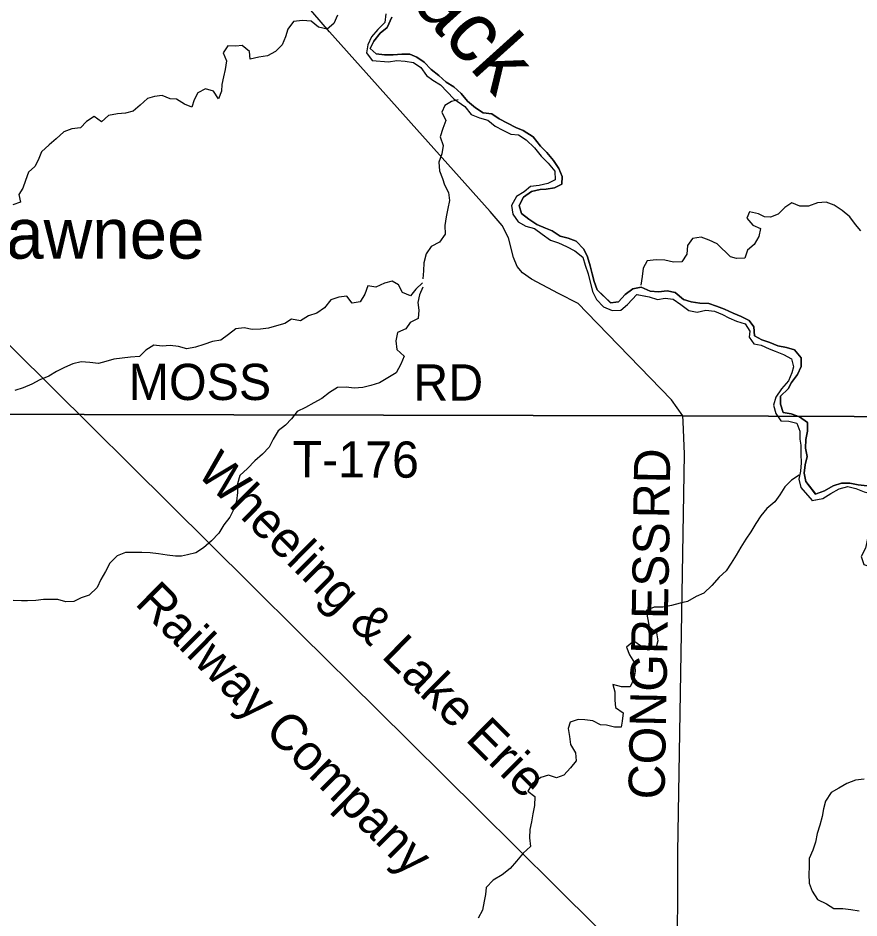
# Model space of a CAD drawing. Extents: x 1985906 to 2277390, y 930619 to 1324581.
# Drawn here: x 2086022 to 2092990, y 1111832 to 1119287 of the extents above; entities that cross this region are included whole.
import ezdxf

# ---------------------------------------------------------------- set-up
doc = ezdxf.new("R2010")
doc.units = 0
for name, color, linetype in [('GM_X_County_Road', 7, 'Continuous'), ('GM_X_County_Road_Text', 7, 'Continuous'), ('GM_X_Major_River', 7, 'Continuous'), ('GM_X_Major_River_Text', 7, 'Continuous'), ('GM_X_Minor_River', 7, 'Continuous'), ('GM_X_Rail_Line', 7, 'Continuous'), ('GM_X_Rail_Line_Text', 7, 'Continuous'), ('GM_X_Township', 7, 'Continuous'), ('GM_X_Township_Road', 7, 'Continuous'), ('GM_X_Township_Road_Text', 7, 'Continuous'), ('GM_X_Unincorporated_Text', 7, 'Continuous')]:
    doc.layers.add(name, color=color, linetype=linetype)

msp = doc.modelspace()

# ---------------------------------------------------------------- linework, layer by layer
at = {"layer": 'GM_X_County_Road'}
for points in [[(2091530.9, 1115990.8), (2091435.5, 1116123.3), (2090734.2, 1116847), (2090661.6, 1116921), (2090500.8, 1117004.7), (2090275.5, 1117122.3), (2090201.1, 1117176.2), (2090158.7, 1117228.2), (2090128.3, 1117302.3), (2090085.6, 1117464.6), (2090033, 1117568.7), (2089934.2, 1117682.6), (2088604, 1119172.3), (2087672.6, 1120254.2), (2087358.2, 1120610.2)], [(2091500, 1102817.7), (2091469.8, 1105256.8), (2091478.6, 1107222.2), (2091480.9, 1109279.7), (2091489.5, 1112377.9), (2091543.7, 1115675), (2091532.7, 1115944.4), (2091530.9, 1115990.8)]]:
    msp.add_lwpolyline(points, dxfattribs=at)
at = {"layer": 'GM_X_Major_River'}
for points in [[(2089070.2, 1119320.8), (2089060.6, 1119248.6), (2089002.8, 1119190.1), (2088951, 1119131.6), (2088919.3, 1119063.2), (2088909.7, 1118997), (2088956.2, 1118935.1), (2089092.8, 1118923.8), (2089160.9, 1118934.3), (2089229.2, 1118928.7), (2089297.5, 1118917), (2089360, 1118877.3), (2089406.6, 1118809.4), (2089459, 1118771.6), (2089521.4, 1118731.8), (2089634, 1118615.8)], [(2089070.2, 1119320.8), (2089060.6, 1119248.6), (2089002.8, 1119190.1), (2088951, 1119131.6), (2088919.3, 1119063.2), (2088909.7, 1118997), (2088956.2, 1118935.1), (2089092.8, 1118923.8), (2089160.9, 1118934.3), (2089229.2, 1118928.7), (2089297.5, 1118917), (2089360, 1118877.3), (2089406.6, 1118809.4), (2089459, 1118771.6), (2089521.4, 1118731.8), (2089632.1, 1118617.7)], [(2089118, 1119294.9), (2089080.9, 1119208.6), (2089023, 1119162.1), (2088969.3, 1119095.6), (2088939.6, 1119033.2), (2088990, 1118989.4), (2089058.3, 1118981.8), (2089130.5, 1118982.2), (2089202.7, 1118986.7), (2089267, 1118987.1), (2089327.3, 1118961.3), (2089387.8, 1118921.6), (2089444.4, 1118859.7), (2089508.9, 1118810), (2089569.5, 1118756.2), (2089631.9, 1118716.4), (2089694.5, 1118662.7), (2089745.1, 1118598.8), (2089813.6, 1118543), (2089876.1, 1118501.3), (2089948.4, 1118493.7), (2090008.9, 1118451.9), (2090145.8, 1118380.5), (2090208.2, 1118354.8), (2090290.6, 1118301.8)], [(2090289.9, 1118301.1), (2090208.2, 1118354.8), (2090145.8, 1118380.5), (2090008.9, 1118451.9), (2089948.4, 1118493.7), (2089876.1, 1118501.3), (2089813.6, 1118543), (2089745.1, 1118598.8), (2089694.5, 1118662.7), (2089631.9, 1118716.4), (2089569.5, 1118756.2), (2089508.9, 1118810), (2089444.4, 1118859.7), (2089387.8, 1118921.6), (2089327.3, 1118961.3), (2089267, 1118987.1), (2089202.7, 1118986.7), (2089130.5, 1118982.2), (2089058.3, 1118981.8), (2088990, 1118989.4), (2088939.6, 1119033.2), (2088969.3, 1119095.6), (2089023, 1119162.1), (2089080.9, 1119208.6), (2089117.8, 1119294.5)], [(2089632.1, 1118617), (2089725.3, 1118554.5), (2089775.9, 1118488.6), (2089846.3, 1118459), (2089914.6, 1118439.3), (2089975.2, 1118389.6), (2090037.6, 1118357.8), (2090106, 1118324.1), (2090168.3, 1118318.5), (2090232.8, 1118276.8), (2090301.4, 1118211), (2090356, 1118143.1), (2090414.6, 1118083.3), (2090469.2, 1118017.4), (2090471.7, 1117945.2), (2090411.7, 1117914.8), (2090339.5, 1117900.3), (2090267.3, 1117889.9), (2090215.4, 1117847.4), (2090151.5, 1117807), (2090109.8, 1117734.5), (2090120.3, 1117662.4), (2090166.8, 1117598.5), (2090229.3, 1117562.7), (2090301.7, 1117543.1), (2090364.2, 1117495.3), (2090432.7, 1117447.6), (2090501.1, 1117423.9), (2090567.5, 1117394.2), (2090634, 1117358.5), (2090700.5, 1117306.8), (2090721, 1117238.7), (2090745.5, 1117166.7), (2090782.6, 1117022.5), (2090815.1, 1116954.5), (2090871.7, 1116894.6), (2090944.2, 1116863), (2091016.4, 1116865.4), (2091070.3, 1116913.9), (2091149.3, 1116995.8)], [(2089634, 1118615.8), (2089725.3, 1118554.5), (2089775.9, 1118488.6), (2089846.3, 1118459), (2089914.6, 1118439.3), (2089975.2, 1118389.6), (2090037.6, 1118357.8), (2090106, 1118324.1), (2090168.3, 1118318.5), (2090232.8, 1118276.8), (2090301.4, 1118211), (2090356, 1118143.1), (2090414.6, 1118083.3), (2090469.2, 1118017.4), (2090471.7, 1117945.2), (2090411.7, 1117914.8), (2090339.5, 1117900.3), (2090267.3, 1117889.9), (2090215.4, 1117847.4), (2090151.5, 1117807), (2090109.8, 1117734.5), (2090120.3, 1117662.4), (2090166.8, 1117598.5), (2090229.3, 1117562.7), (2090301.7, 1117543.1), (2090364.2, 1117495.3), (2090432.7, 1117447.6), (2090501.1, 1117423.9), (2090567.5, 1117394.2), (2090634, 1117358.5), (2090700.5, 1117306.8), (2090721, 1117238.7), (2090745.5, 1117166.7), (2090782.6, 1117022.5), (2090815.1, 1116954.5), (2090871.7, 1116894.6), (2090944.2, 1116863), (2091016.4, 1116865.4), (2091070.3, 1116913.9), (2091149.7, 1116996.2)], [(2090932.5, 1116927.2), (2090820.6, 1117034.7), (2090796.1, 1117102.8), (2090777.7, 1117168.9), (2090761.2, 1117234.9), (2090740.6, 1117307), (2090710.1, 1117373), (2090647.5, 1117436.8), (2090579.1, 1117462.5), (2090514.8, 1117480.2), (2090446.3, 1117523.9), (2090391.9, 1117545.6), (2090321.5, 1117575.3), (2090253, 1117621), (2090192.5, 1117666.8), (2090174, 1117734.9), (2090209.7, 1117801.3), (2090275.6, 1117849.8), (2090347.8, 1117866.3), (2090397.9, 1117868.6), (2090466.1, 1117881), (2090528.1, 1117909.5), (2090531.7, 1117973.7), (2090503.2, 1118039.7), (2090458.6, 1118105.6), (2090404, 1118171.5), (2090351.5, 1118225.3), (2090289.9, 1118301.1)], [(2090289.9, 1118301.1), (2090351.5, 1118225.3), (2090404, 1118171.5), (2090458.6, 1118105.6), (2090503.2, 1118039.7), (2090531.7, 1117973.7), (2090528.1, 1117909.5), (2090466.1, 1117881), (2090397.9, 1117868.6), (2090347.8, 1117866.3), (2090275.6, 1117849.8), (2090209.7, 1117801.3), (2090174, 1117734.9), (2090192.5, 1117666.8), (2090253, 1117621), (2090321.5, 1117575.3), (2090391.9, 1117545.6), (2090446.3, 1117523.9), (2090514.8, 1117480.2), (2090579.1, 1117462.5), (2090647.5, 1117436.8), (2090710.1, 1117373), (2090740.6, 1117307), (2090761.2, 1117234.9), (2090777.7, 1117168.9), (2090796.1, 1117102.8), (2090820.6, 1117034.7), (2090933.9, 1116925.9)], [(2090931.7, 1116927.1), (2090997.9, 1116935.5), (2091051.7, 1116996), (2091115.6, 1117042.5), (2091185.7, 1117056.9), (2091258.2, 1117025.3), (2091328.5, 1117017.7), (2091400.7, 1117028.1), (2091467, 1117012.5), (2091535.6, 1116954.7), (2091599.9, 1116935), (2091672.2, 1116925.4), (2091744.5, 1116921.8), (2091808.9, 1116900.2), (2091875.2, 1116874.5), (2091947.7, 1116840.8), (2092014.1, 1116813.1), (2092078.5, 1116781.4), (2092117, 1116727.5), (2092123.5, 1116655.3), (2092185.9, 1116619.6), (2092250.3, 1116597.9), (2092316.7, 1116572.2), (2092389, 1116558.6), (2092455.3, 1116539), (2092510, 1116471.1), (2092510.4, 1116398.9), (2092480.7, 1116332.5), (2092431, 1116266.1), (2092403.2, 1116213.8), (2092339.4, 1116153.2), (2092339.8, 1116089), (2092360.3, 1116018.9), (2092428.6, 1116007.3), (2092497, 1115983.6), (2092563.5, 1115935.9), (2092562, 1115863.7), (2092550.4, 1115795.4), (2092546.8, 1115723.2), (2092559.3, 1115653.1), (2092543.7, 1115584.8), (2092534.1, 1115516.6), (2092548.6, 1115448.5), (2092628, 1115346)], [(2092630.2, 1115343.1), (2092548.6, 1115448.5), (2092534.1, 1115516.6), (2092543.7, 1115584.8), (2092559.3, 1115653.1), (2092546.8, 1115723.2), (2092550.4, 1115795.4), (2092562, 1115863.7), (2092563.5, 1115935.9), (2092497, 1115983.6), (2092428.6, 1116007.3), (2092360.3, 1116018.9), (2092339.8, 1116089), (2092339.4, 1116153.2), (2092403.2, 1116213.8), (2092431, 1116266.1), (2092480.7, 1116332.5), (2092510.4, 1116398.9), (2092510, 1116471.1), (2092455.3, 1116539), (2092389, 1116558.6), (2092316.7, 1116572.2), (2092250.3, 1116597.9), (2092185.9, 1116619.6), (2092123.5, 1116655.3), (2092117, 1116727.5), (2092078.5, 1116781.4), (2092014.1, 1116813.1), (2091947.7, 1116840.8), (2091875.2, 1116874.5), (2091808.9, 1116900.2), (2091744.5, 1116921.8), (2091672.2, 1116925.4), (2091599.9, 1116935), (2091535.6, 1116954.7), (2091467, 1117012.5), (2091400.7, 1117028.1), (2091328.5, 1117017.7), (2091258.2, 1117025.3), (2091185.7, 1117056.9), (2091115.6, 1117042.5), (2091051.7, 1116996), (2090997.9, 1116935.5), (2090932.5, 1116927.2)], [(2091149.7, 1116996.2), (2091252.5, 1116977.1), (2091320.8, 1116955.4), (2091383, 1116965.8), (2091451.3, 1116958.2), (2091513.8, 1116912.5), (2091580.3, 1116862.7), (2091648.6, 1116851.1), (2091720.8, 1116865.6), (2091791.1, 1116857.9), (2091859.5, 1116830.3), (2091909.8, 1116802.5), (2091974.2, 1116776.8), (2092046.6, 1116753.1), (2092085.1, 1116693.2), (2092079.4, 1116643), (2092117.9, 1116587.1), (2092180.2, 1116575.4), (2092244.6, 1116545.7), (2092294.9, 1116528), (2092363.3, 1116500.3), (2092429.7, 1116462.6), (2092448.2, 1116398.5), (2092434.5, 1116346.3), (2092404.8, 1116281.9), (2092347, 1116215.4), (2092301.3, 1116147), (2092281.7, 1116078.6), (2092300.2, 1116010.6), (2092342.7, 1115948.6), (2092409, 1115947), (2092475.3, 1115929.4), (2092499.8, 1115865.3), (2092500.2, 1115797.2), (2092506.6, 1115747.1), (2092509, 1115672.9), (2092509.5, 1115600.7), (2092505.9, 1115532.4), (2092492.3, 1115466.2), (2092508.8, 1115398.1), (2092602.2, 1115290.6)], [(2091152, 1116995.8), (2091252.5, 1116977.1), (2091320.8, 1116955.4), (2091383, 1116965.8), (2091451.3, 1116958.2), (2091513.8, 1116912.5), (2091580.3, 1116862.7), (2091648.6, 1116851.1), (2091720.8, 1116865.6), (2091791.1, 1116857.9), (2091859.5, 1116830.3), (2091909.8, 1116802.5), (2091974.2, 1116776.8), (2092046.6, 1116753.1), (2092085.1, 1116693.2), (2092079.4, 1116643), (2092117.9, 1116587.1), (2092180.2, 1116575.4), (2092244.6, 1116545.7), (2092294.9, 1116528), (2092363.3, 1116500.3), (2092429.7, 1116462.6), (2092448.2, 1116398.5), (2092434.5, 1116346.3), (2092404.8, 1116281.9), (2092347, 1116215.4), (2092301.3, 1116147), (2092281.7, 1116078.6), (2092300.2, 1116010.6), (2092342.7, 1115948.6), (2092409, 1115947), (2092475.3, 1115929.4), (2092499.8, 1115865.3), (2092500.2, 1115797.2), (2092506.6, 1115747.1), (2092509, 1115672.9), (2092509.5, 1115600.7), (2092505.9, 1115532.4), (2092492.3, 1115466.2), (2092508.8, 1115398.1), (2092600.5, 1115292.5)], [(2092597.8, 1115289.8), (2092690, 1115306.9), (2092756, 1115347.4), (2092825.9, 1115385.9), (2092898.1, 1115406.4), (2092964.4, 1115388.7), (2093032.8, 1115361.1), (2093101.1, 1115345.4), (2093173.5, 1115333.8), (2093209.9, 1115279.9), (2093152.1, 1115223.4), (2093108.4, 1115156.9), (2093078.7, 1115090.6), (2093071.1, 1115026.3), (2093057.4, 1114960.1), (2093043.8, 1114893.8), (2093008.1, 1114827.4), (2093028.6, 1114759.4), (2093140.7, 1114723)], [(2092602.2, 1115290.6), (2092690, 1115306.9), (2092756, 1115347.4), (2092825.9, 1115385.9), (2092898.1, 1115406.4), (2092964.4, 1115388.7), (2093032.8, 1115361.1), (2093101.1, 1115345.4), (2093173.5, 1115333.8), (2093209.9, 1115279.9), (2093152.1, 1115223.4), (2093108.4, 1115156.9), (2093078.7, 1115090.6), (2093071.1, 1115026.3), (2093057.4, 1114960.1), (2093043.8, 1114893.8), (2093008.1, 1114827.4), (2093028.6, 1114759.4), (2093141, 1114722.9)], [(2092626.6, 1115341.9), (2092703.6, 1115369.1), (2092775.6, 1115411.7), (2092843.7, 1115434.2), (2092913.9, 1115434.6), (2092982.3, 1115418.9), (2093056.6, 1115411.3)], [(2093056.6, 1115411.3), (2092982.3, 1115418.9), (2092913.9, 1115434.6), (2092843.7, 1115434.2), (2092775.6, 1115411.7), (2092703.6, 1115369.1), (2092630.2, 1115343.1)]]:
    msp.add_lwpolyline(points, dxfattribs=at)
at = {"layer": 'GM_X_Minor_River'}
for points in [[(2088668.6, 1119311.5), (2088639.1, 1119241), (2088583.3, 1119194.4), (2088512.9, 1119209.9), (2088450.3, 1119259.6), (2088378, 1119265.1), (2088305.8, 1119256.5), (2088256.2, 1119193.9), (2088238.6, 1119131.5), (2088211.1, 1119063.1), (2088155.4, 1119008.5), (2088089.5, 1118973.8), (2088017.3, 1118961.2), (2087945.2, 1118944.6), (2087940.6, 1119008.8), (2087878, 1119058.5), (2087827.8, 1119054.1), (2087759.6, 1119055.6), (2087721.9, 1118999.1), (2087748.6, 1118931.1), (2087739.2, 1118860.8), (2087725.7, 1118800.4), (2087710.2, 1118736.1), (2087708.7, 1118681.9), (2087683.1, 1118617.5), (2087640.4, 1118679.4), (2087576, 1118699), (2087512.1, 1118666.4), (2087480.5, 1118609.9), (2087460.9, 1118547.6), (2087400.5, 1118573.2), (2087333.9, 1118614.8), (2087283.7, 1118618.4), (2087215.2, 1118646), (2087153.1, 1118635.5), (2087095, 1118619), (2087033.3, 1118564.3), (2086975.5, 1118515.7), (2086913.4, 1118497.2), (2086845.2, 1118492.6), (2086771.1, 1118478), (2086713.3, 1118425.4), (2086652.7, 1118471.1), (2086590.8, 1118430.5), (2086539.1, 1118375.9), (2086469, 1118367.3), (2086400.9, 1118344.7), (2086339.2, 1118286), (2086279.4, 1118235.4), (2086217.7, 1118178.7), (2086188.2, 1118110.3), (2086162.6, 1118055.9), (2086108.8, 1118009.3), (2086083.3, 1117940.9), (2086061.8, 1117878.5), (2086030.1, 1117824.1), (2086042.7, 1117760), (2085978.7, 1117739.4)], [(2089668.4, 1118608.8), (2089614.3, 1118594.3), (2089558.4, 1118561.8), (2089532.8, 1118507.4), (2089565.5, 1118437.4), (2089542, 1118371), (2089518.5, 1118302.6), (2089543.2, 1118230.5), (2089533.8, 1118160.2), (2089508.3, 1118091.8), (2089513, 1118019.6), (2089539.6, 1117957.6), (2089556.1, 1117905.5), (2089588.8, 1117841.6), (2089597.4, 1117775.4), (2089583.9, 1117709.1), (2089568.5, 1117640.7), (2089559.1, 1117568.4), (2089559.7, 1117496.2), (2089514.1, 1117429.6), (2089446.2, 1117392.9), (2089402.6, 1117332.4), (2089385.1, 1117260), (2089381.7, 1117191.8), (2089376.3, 1117125.5)], [(2093005.9, 1117522.7), (2092961.3, 1117576.6), (2092914.5, 1117640.4), (2092849.8, 1117692.1), (2092783.2, 1117737.7), (2092716.7, 1117761.3), (2092646.6, 1117754.8), (2092572.5, 1117728.1), (2092500.3, 1117727.5), (2092433.8, 1117755.1), (2092375.9, 1117716.5), (2092320.2, 1117661.9), (2092256.2, 1117637.3), (2092206, 1117641), (2092155.6, 1117664.7), (2092083.2, 1117680.2), (2092061.6, 1117627.8), (2092110.2, 1117572), (2092174.7, 1117544.4), (2092159.2, 1117476.1), (2092121.7, 1117409.6), (2092065.9, 1117363), (2092042.4, 1117298.6), (2091974.2, 1117294), (2091923.9, 1117307.7), (2091814.5, 1117415.2), (2091748, 1117446.8), (2091681.6, 1117470.4), (2091609.4, 1117459.8), (2091569.8, 1117401.3), (2091562.4, 1117331), (2091520.8, 1117266.5), (2091452.6, 1117263.9), (2091380.1, 1117281.4), (2091307.9, 1117282.9), (2091235.7, 1117276.3), (2091200.1, 1117213.8), (2091192.7, 1117145.5), (2091181.2, 1117073.2)], [(2089374.6, 1117093.4), (2089318.8, 1117040.8), (2089273.1, 1116986.3), (2089206.7, 1117011.8), (2089174, 1117075.8), (2089121.5, 1117107.5), (2089059.5, 1117089), (2088987.5, 1117056.3), (2088921.2, 1117067.8), (2088895.7, 1116999.4), (2088858.1, 1116934.9), (2088789.9, 1116924.3), (2088745.3, 1116982.2), (2088681.1, 1116973.7), (2088613.1, 1116951.1), (2088561.4, 1116886.5), (2088497.6, 1116841.8), (2088429.6, 1116819.2), (2088361.7, 1116778.6), (2088289.3, 1116792), (2088231.4, 1116757.5), (2088163.3, 1116736.9), (2088097.3, 1116716.3), (2088031.1, 1116709.8), (2087962.9, 1116705.2), (2087896.5, 1116720.8), (2087826.3, 1116712.2), (2087766.5, 1116665.6), (2087702.7, 1116617), (2087634.6, 1116606.4), (2087560.5, 1116581.7), (2087492.5, 1116559.1), (2087420.3, 1116546.6), (2087351.9, 1116566.1), (2087283.6, 1116573.6), (2087215.4, 1116567), (2087147.1, 1116576.6), (2087081.2, 1116533.9), (2087027.5, 1116483.3), (2086955.2, 1116476.7), (2086885.1, 1116468.2), (2086814.9, 1116461.6), (2086750.8, 1116441.1), (2086688.7, 1116424.5), (2086616.4, 1116432), (2086544.1, 1116437.5), (2086476, 1116420.9), (2086406, 1116392.2), (2086342.1, 1116357.6), (2086278.2, 1116321), (2086204.2, 1116290.4), (2086136.3, 1116253.7), (2086064.3, 1116223.1), (2085996.2, 1116202.5)], [(2089376.9, 1117057.3), (2089349.4, 1116992.9), (2089333.8, 1116930.5), (2089342.4, 1116866.4), (2089337, 1116798.1), (2089271.1, 1116765.5), (2089235.4, 1116711.1), (2089165.4, 1116680.4), (2089152, 1116612.1), (2089160.6, 1116539.9), (2089221.3, 1116486.2), (2089193.8, 1116419.8), (2089154.3, 1116347.2), (2089086.4, 1116306.6), (2089016.5, 1116265.9), (2088946.5, 1116241.2), (2088878.4, 1116224.7), (2088806.2, 1116220.1), (2088741.8, 1116229.6), (2088669.6, 1116225.1), (2088601.7, 1116184.4), (2088540, 1116133.8), (2088472, 1116099.1), (2088404.1, 1116060.5), (2088336.2, 1116027.8), (2088288.5, 1115967.3), (2088238.8, 1115914.7), (2088177, 1115868.1), (2088135.4, 1115797.6), (2088101.9, 1115731.1), (2088048.2, 1115672.5), (2087984.5, 1115617.8), (2087922.8, 1115555.1), (2087859.1, 1115496.4), (2087841.6, 1115428.1), (2087840.2, 1115355.8), (2087830.9, 1115283.5), (2087811.3, 1115219.1), (2087775.8, 1115150.6), (2087726.2, 1115088), (2087686.6, 1115019.5), (2087625, 1114956.8), (2087559.3, 1114898.1), (2087495.4, 1114855.5), (2087427.3, 1114840.9), (2087377.2, 1114828.5), (2087327, 1114828.1), (2087258.7, 1114837.6), (2087186.3, 1114847.1), (2087116, 1114856.6), (2087047.8, 1114858.1), (2086981.5, 1114859.6), (2086913.3, 1114859), (2086843.2, 1114832.4), (2086783.6, 1114769.8), (2086746, 1114701.2), (2086708.5, 1114636.7), (2086676.9, 1114570.3), (2086611.3, 1114505.6), (2086545.2, 1114483), (2086485.3, 1114454.4), (2086417, 1114451.9), (2086352.7, 1114469.4), (2086286.4, 1114470.9), (2086232.2, 1114470.5), (2086170.1, 1114462), (2086099.8, 1114459.5), (2086049.7, 1114459.1), (2085981.4, 1114462.6)], [(2092493.8, 1115500), (2092429.9, 1115459.3), (2092374.2, 1115402.7), (2092334.6, 1115338.2), (2092291, 1115279.7), (2092225.2, 1115223), (2092177.6, 1115162.4), (2092136, 1115099.9), (2092092.4, 1115031.3), (2092052.8, 1114968.8), (2092011.2, 1114902.3), (2091971.7, 1114837.7), (2091930.1, 1114771.2), (2091888.5, 1114708.7), (2091830.8, 1114654), (2091769.2, 1114585.3), (2091703.5, 1114522.6), (2091641.5, 1114494.1), (2091569.6, 1114453.4), (2091507.5, 1114440.8), (2091435.4, 1114420.2), (2091365.3, 1114407.6), (2091293, 1114405.1), (2091227, 1114378.5), (2091252.3, 1114242.2), (2091310.9, 1114192.5), (2091323.6, 1114126.4), (2091306.1, 1114064), (2091244, 1114049.5), (2091179.4, 1114087.1), (2091122.9, 1114124.8), (2091063.1, 1114076.2), (2091087.7, 1114012.2), (2091128.5, 1113944.3), (2091135.1, 1113876.1), (2091123.6, 1113811.8), (2091094.1, 1113747.3), (2091021.8, 1113746.8), (2090949.4, 1113766.3), (2090966, 1113704.2), (2090966.6, 1113636), (2090971.1, 1113575.8), (2091035.8, 1113530.1), (2091026.3, 1113461.8), (2091018.7, 1113411.6), (2090964.5, 1113413.2), (2090898.1, 1113428.8), (2090847.9, 1113432.4), (2090783.4, 1113466), (2090717.1, 1113473.5), (2090662.9, 1113477.1), (2090596.9, 1113452.5), (2090579.2, 1113402.2), (2090589.9, 1113334.1), (2090598.5, 1113267.9), (2090641.2, 1113200), (2090645.8, 1113133.8), (2090600.2, 1113075.3), (2090544.5, 1113014.6), (2090484.5, 1112992.1), (2090416, 1113015.7), (2090354, 1112995.1), (2090284.2, 1112946.4), (2090244.6, 1112881.9), (2090305.2, 1112838.2), (2090299.8, 1112763.9), (2090288.4, 1112693.6), (2090276.9, 1112627.3), (2090261.4, 1112565), (2090260, 1112494.7), (2090268.7, 1112424.5), (2090206.9, 1112369.9), (2090151.3, 1112303.2), (2090099.7, 1112242.6), (2090033.9, 1112189.9), (2089960, 1112145.2), (2089900.3, 1112084.6), (2089894.8, 1112026.3), (2089885.3, 1111970.1), (2089869.9, 1111895.7), (2089834.3, 1111831.2)], [(2093031.8, 1112981.6), (2092959.6, 1112973), (2092887.5, 1112946.4), (2092821.7, 1112905.7), (2092759.7, 1112871.1), (2092712.2, 1112800.5), (2092696.7, 1112736.2), (2092685.2, 1112671.9), (2092665.8, 1112599.5), (2092642.3, 1112531.1), (2092628.9, 1112458.7), (2092607.4, 1112394.3), (2092577.9, 1112323.9), (2092576.5, 1112255.6), (2092573, 1112193.4), (2092575.7, 1112121.2), (2092600.3, 1112053.1), (2092647.1, 1111985.2), (2092719.7, 1111947.7), (2092782.2, 1111910), (2092854.5, 1111910.6), (2092922.8, 1111903.1), (2092991.2, 1111889.6)]]:
    msp.add_lwpolyline(points, dxfattribs=at)
at = {"layer": 'GM_X_Rail_Line'}
msp.add_lwpolyline([(2083032.6, 1119468.7), (2083484.7, 1119022.1), (2084139.6, 1118372), (2085330.6, 1117189.3), (2087283.9, 1115255.6), (2087947.2, 1114597.1), (2088364.7, 1114183.2), (2088991.5, 1113563.9), (2089838.8, 1112724.1), (2090474, 1112095.4), (2091515.6, 1111062.2), (2092837.4, 1109753.5), (2093114, 1109478.8)], dxfattribs=at)
at = {"layer": 'GM_X_Township'}
for points in [[(2112984.3, 1116083.4), (2104968.7, 1116054), (2100204.9, 1116003.6), (2099440, 1115999.3), (2095790.6, 1115975.2), (2091530.9, 1115990.8), (2085328.7, 1116004.2), (2085345.3, 1117751.5), (2085400.5, 1120106.1), (2085479.7, 1124404.8), (2085604.1, 1129650), (2085675, 1134358), (2085729, 1138806.8), (2085793.3, 1142829), (2091370.5, 1142781.6), (2094059.5, 1142739.9), (2099759.2, 1142764.8), (2105186.3, 1142764.6), (2105809.5, 1142741.5), (2113092.4, 1142777.3)], [(2096607.4, 1089692.6), (2091363.3, 1089785.7), (2084867.6, 1089884.3), (2084882.5, 1090809.6), (2084914.3, 1093446.7), (2084916.2, 1093654.1), (2085024.3, 1098265.8), (2085023.9, 1098473.4), (2085073.8, 1102568.7), (2085080.2, 1102788.8), (2085158.3, 1108209.7), (2085192.2, 1109330.7), (2085243.4, 1113383.3), (2085328.7, 1116004.2), (2091530.9, 1115990.8), (2095790.6, 1115975.2)]]:
    msp.add_lwpolyline(points, dxfattribs=at)
at = {"layer": 'GM_X_Township_Road'}
msp.add_lwpolyline([(2085328.7, 1116004.2), (2091530.9, 1115990.8)], dxfattribs=at)

# ---------------------------------------------------------------- texts
at = {"layer": 'GM_X_County_Road_Text'}
for s, rotation, p in [('RD', 89.01181, (2091418.2, 1115139.4)), ('CONGRESS', 88.94621, (2091378.5, 1112811.9))]:
    msp.add_text(s, height=300, rotation=rotation, dxfattribs=at).set_placement(p)
at = {"layer": 'GM_X_Major_River_Text'}
msp.add_text('Black', height=500.17, rotation=312.04164, dxfattribs=at).set_placement((2088883.6, 1119839.6))
at = {"layer": 'GM_X_Rail_Line_Text'}
for s, rotation, p in [('Wheeling & Lake Erie', 315.28066, (2087492.4, 1115512)), ('Railway Company', 315.29336, (2086980.9, 1114431.8))]:
    msp.add_text(s, height=299, rotation=rotation, dxfattribs=at).set_placement(p)
at = {"layer": 'GM_X_Township_Road_Text'}
for s, rotation, p in [('MOSS', 0.00001, (2086938.2, 1116122.2)), ('RD', 0.00001, (2089296.6, 1116117.7)), ('T-176', 359.7193, (2088295.2, 1115483.4))]:
    msp.add_text(s, height=300, rotation=rotation, dxfattribs=at).set_placement(p)
at = {"layer": 'GM_X_Unincorporated_Text'}
msp.add_text('Pawnee', height=417, rotation=0.00001, dxfattribs=at).set_placement((2085552.2, 1117293.1))

doc.saveas('drawing.dxf')
